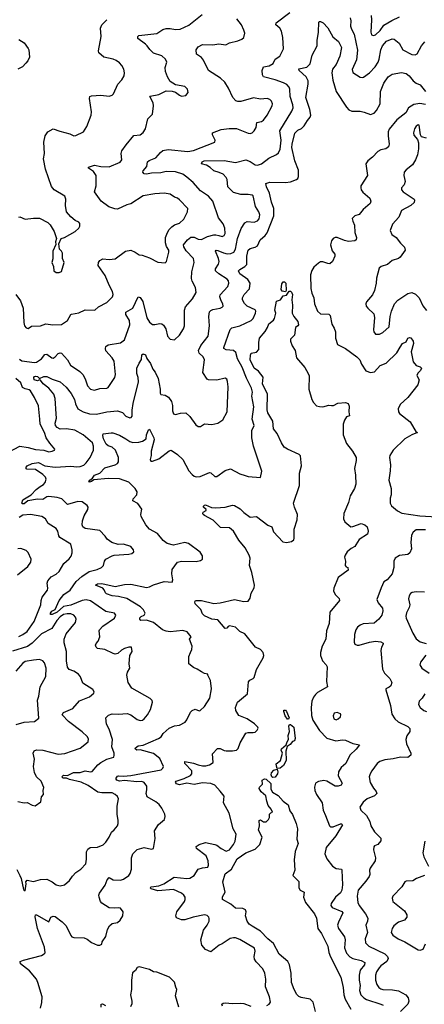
# Model space of a CAD drawing. Extents: x 2133461 to 2293071, y 753526 to 916327.
# Tile 284 of 459: x 2213443 to 2217344, y 866013 to 875506. Entities that reach past the tile are written whole.
import ezdxf

# ---------------------------------------------------------------- set-up
doc = ezdxf.new("R2010")
doc.units = 0

msp = doc.modelspace()

# ---------------------------------------------------------------- linework, layer by layer
at = {"layer": '0CON10XD'}
for points in [[(2213407.4, 872857.4), (2213452.2, 872795), (2213478.1, 872725), (2213482.5, 872585), (2213491.2, 872555), (2213506.4, 872536.4), (2213525, 872530), (2213557.7, 872552.3), (2213645, 872555.7), (2213695, 872573.1), (2213762.5, 872562.5), (2213845, 872568.1), (2213905, 872606.2), (2213935, 872663.3), (2213942.5, 872667.5), (2214015, 872680.8), (2214075, 872708.9), (2214167, 872707), (2214203, 872737), (2214285, 872778), (2214337.1, 872835), (2214344, 872855), (2214338.8, 872885), (2214305, 872946.7), (2214268.9, 873038.9), (2214200, 873135), (2214203.8, 873165), (2214215.8, 873184.2), (2214245, 873199.2), (2214305, 873194.2), (2214365, 873200), (2214464.3, 873275.7), (2214513.9, 873283.9), (2214555.7, 873265.7), (2214595, 873238.8), (2214625.7, 873235.7), (2214695, 873210), (2214775, 873168.8), (2214845, 873163.3), (2214860, 873175), (2214882.5, 873265), (2214880.8, 873285), (2214859.4, 873319.4), (2214848.9, 873355), (2214850.5, 873405), (2214870, 873455), (2214885, 873484), (2214910.6, 873509.4), (2214935, 873527.5), (2214985, 873544.3), (2215027.4, 873582.6), (2215062.5, 873655), (2215063.8, 873685), (2214985, 873768.8), (2214965, 873783.8), (2214935, 873794), (2214895, 873824.2), (2214835, 873832.5), (2214745, 873827.8), (2214635, 873809.2), (2214515, 873729.2), (2214475, 873721.4), (2214385, 873680.6), (2214361.4, 873681.4), (2214302, 873702), (2214228, 873755), (2214164.3, 873845), (2214181.5, 873905), (2214180.5, 874005), (2214155, 874042.5), (2214106.7, 874075), (2214107.5, 874085), (2214165, 874102.7), (2214225, 874090.7), (2214305, 874087.5), (2214413.6, 874133.6), (2214428.1, 874155), (2214420.4, 874215), (2214429.1, 874240.9), (2214469.9, 874300.1), (2214545, 874388.8), (2214604.1, 874395.9), (2214635, 874416.7), (2214657.1, 874455), (2214678.7, 874551.3), (2214723.3, 874595), (2214733.3, 874675), (2214728.8, 874705), (2214697.5, 874765), (2214700.7, 874769.3), (2214783.9, 874786.1), (2214855, 874820), (2214915, 874817.5), (2214946.1, 874806.1), (2214985, 874776.7), (2215005, 874770), (2215046.1, 874773.9), (2215066.7, 874805), (2215062.5, 874835), (2215035, 874863.3), (2214945, 874876.7), (2214895, 874910), (2214868, 874955), (2214849.4, 875005), (2214845.7, 875045), (2214861.1, 875095), (2214848.1, 875125), (2214815, 875158.5), (2214734.7, 875184.7), (2214697.1, 875217.1), (2214672.2, 875255), (2214655, 875270), (2214581.2, 875325), (2214582, 875345), (2214591.2, 875355), (2214765, 875372.9), (2214825, 875410.8), (2214855, 875420), (2214895, 875420), (2214945, 875410), (2214990, 875415), (2215075, 875454.3), (2215204, 875555)], [(2213414.4, 867314.4), (2213444.6, 867254.6), (2213458.1, 867225), (2213481.2, 867121.2), (2213495, 867107.5), (2213506.9, 867175), (2213503.8, 867195), (2213515, 867210), (2213575, 867198.6), (2213645, 867217.5), (2213705, 867218.6), (2213755, 867194), (2213795, 867164.3), (2213835, 867156.9), (2213875, 867164.4), (2213925, 867205.8), (2213952, 867248), (2213985, 867284), (2214032.7, 867317.3), (2214081.3, 867368.7), (2214088.8, 867411.2), (2214086.5, 867483.5), (2214099.7, 867510.3), (2214122.5, 867525), (2214195, 867529.4), (2214247.9, 867552.1), (2214272.5, 867575), (2214306.2, 867625), (2214328.1, 867671.9), (2214355.8, 867695), (2214387.1, 867735), (2214394.3, 867755), (2214394.2, 867784.2), (2214382.9, 867845), (2214383.1, 867925), (2214396.2, 867995), (2214386.8, 868016.8), (2214365, 868037.5), (2214335, 868052.9), (2214317, 868053), (2214235, 868051.8), (2214198.3, 868058.3), (2214102.4, 868122.4), (2214035, 868155.3), (2213925, 868179.1), (2213895, 868193.3), (2213862.4, 868192.4), (2213848.6, 868205), (2213865, 868221.8), (2213905, 868220.6), (2213962.9, 868247.1), (2214025, 868249.2), (2214075, 868262.6), (2214125, 868254.6), (2214142, 868258), (2214197.7, 868322.3), (2214225, 868344.5), (2214285, 868375.6), (2214350, 868395), (2214355.7, 868414.3), (2214352.9, 868435), (2214331.3, 868495), (2214337.3, 868565), (2214306.2, 868666.2), (2214281.5, 868715), (2214274.2, 868775), (2214298.9, 868801.1), (2214335, 868813.5), (2214395, 868809.5), (2214478.5, 868818.5), (2214513.8, 868805), (2214575, 868760.6), (2214605, 868749.4), (2214628.3, 868751.7), (2214645, 868764), (2214676.9, 868805), (2214703.8, 868855), (2214723.3, 868925), (2214720.7, 868940.7), (2214700.5, 868960.5), (2214525, 869062), (2214490, 869115), (2214476.5, 869185), (2214482.5, 869215), (2214504.4, 869255), (2214498.6, 869295), (2214503.8, 869375), (2214526.7, 869415), (2214520, 869455), (2214495, 869456.7), (2214455, 869443.3), (2214425, 869426.7), (2214391.2, 869395), (2214365, 869389.5), (2214343.8, 869393.8), (2214263.4, 869433.4), (2214195, 869442.5), (2214181.5, 869455), (2214174.5, 869475), (2214179.4, 869490.6), (2214200.8, 869515), (2214216.9, 869555), (2214209.4, 869615), (2214212.9, 869625), (2214245, 869659.4), (2214357.1, 869735), (2214370.8, 869765), (2214356.7, 869785), (2214275, 869800), (2214125, 869903.8), (2214085, 869914), (2214045, 869906.8), (2213935, 869862.9), (2213865, 869848.3), (2213805.3, 869795), (2213755, 869771.3), (2213741.1, 869771.1), (2213739.6, 869785), (2213751.9, 869805), (2213785, 869818.6), (2213823.3, 869905), (2213869.1, 869965), (2213930, 870005), (2213988.9, 870091.1), (2214041, 870139), (2214113.8, 870186.2), (2214191.2, 870205), (2214231.4, 870225), (2214251.1, 870245), (2214262.5, 870285), (2214275, 870303.8), (2214335, 870335.8), (2214355, 870342), (2214495, 870352), (2214525, 870360), (2214542.5, 870375), (2214540, 870395), (2214515, 870426.2), (2214445, 870448.8), (2214393.6, 870446.4), (2214332.5, 870465), (2214286.1, 870496.1), (2214268, 870525), (2214215, 870580), (2214075, 870600), (2214052, 870615), (2214044.2, 870635), (2214047.5, 870675), (2214065, 870723.3), (2214100, 870785), (2214102.5, 870805), (2214093, 870823), (2214045, 870858.8), (2214005, 870861.4), (2213905, 870831.1), (2213848.6, 870885), (2213805, 870899.7), (2213725, 870909.2), (2213705, 870904.7), (2213665, 870880), (2213615, 870883.1), (2213523, 870867), (2213485, 870839.2), (2213468.9, 870838.9), (2213463.3, 870845), (2213475, 870876.2), (2213555, 870924.6), (2213602.9, 870977.1), (2213640.8, 871005), (2213674, 871025), (2213690, 871045), (2213697.5, 871075), (2213692.9, 871095), (2213665, 871122.1), (2213595, 871168.1), (2213512.6, 871172.6), (2213503.5, 871185), (2213515, 871206.2), (2213565, 871228.7), (2213625, 871238.2), (2213685, 871204.7), (2213785, 871190.7), (2213935, 871201.8), (2213995, 871194.6), (2214025, 871197.9), (2214060.5, 871209.5), (2214085, 871232.9), (2214124.5, 871285), (2214156.5, 871355), (2214156.5, 871395), (2214144.5, 871425), (2214054.5, 871505), (2213975, 871547.3), (2213895, 871562.9), (2213835, 871557.3), (2213805, 871573.1), (2213789.5, 871595), (2213784.1, 871615), (2213798.8, 871665), (2213795.5, 871704.5), (2213786.4, 871853.6), (2213771.8, 871895), (2213723.6, 871955), (2213669.2, 871995), (2213645, 872030), (2213635, 872032.5), (2213615, 872023.6), (2213583.5, 872035), (2213578.9, 872055), (2213585, 872067.1), (2213595, 872070.6), (2213613.8, 872065), (2213635, 872047.5), (2213675, 872064.4), (2213705, 872064.6), (2213755, 872040), (2213835, 872015.5), (2213892.9, 871962.9), (2213940.5, 871900.5), (2213971.4, 871845), (2213982.1, 871802.1), (2214004.8, 871754.8), (2214055, 871723.8), (2214116.6, 871706.6), (2214185, 871702.5), (2214282.5, 871725), (2214385, 871734.4), (2214435, 871719.2), (2214466.2, 871685), (2214505, 871668), (2214519.2, 871670.8), (2214527.1, 871682.9), (2214529.1, 871740.9), (2214538.7, 871805), (2214587.8, 872015), (2214585.7, 872055), (2214572.2, 872095), (2214572.9, 872147.1), (2214594.2, 872195), (2214618.7, 872231.3), (2214622.2, 872275), (2214635, 872285.8), (2214655.4, 872275.4), (2214668.9, 872238.9), (2214705, 872192), (2214725.5, 872135.5), (2214748.3, 872108.3), (2214777.4, 872047.4), (2214797.1, 871945), (2214796.2, 871905), (2214805, 871893.8), (2214845, 871886), (2214877.3, 871867.3), (2214905.7, 871825.7), (2214915.7, 871785.7), (2214916.2, 871735), (2214926.7, 871706.7), (2214945, 871698.8), (2214995, 871711.1), (2215046.7, 871715), (2215085, 871678.8), (2215140.5, 871600.5), (2215163.9, 871583.9), (2215185.8, 871584.2), (2215225, 871608.8), (2215295, 871603.8), (2215355, 871616.7), (2215402.3, 871647.7), (2215444.3, 871725.7), (2215452.5, 871965), (2215447.9, 872017.9), (2215439.5, 872039.5), (2215425, 872050.8), (2215345, 872031.5), (2215265, 872033.3), (2215250, 872040), (2215209.2, 872105), (2215225.6, 872225.6), (2215212.5, 872255), (2215175, 872291.2), (2215168.6, 872315), (2215189.4, 872365), (2215260, 872455), (2215273.2, 872555), (2215267, 872643), (2215275, 872690), (2215286.7, 872703.3), (2215305, 872711.4), (2215375, 872724.2), (2215397, 872733), (2215406.7, 872745), (2215403.3, 872765), (2215384.4, 872794.4), (2215374.4, 872835), (2215375.7, 872854.3), (2215450, 872935), (2215460.6, 872965), (2215457.4, 872987.4), (2215444, 873005), (2215364.6, 873054.6), (2215332.5, 873085), (2215330.6, 873105), (2215360.8, 873149.2), (2215367.5, 873175), (2215360.8, 873205), (2215330, 873275), (2215337.5, 873282.5), (2215355, 873282.2), (2215406.8, 873256.8), (2215445, 873247.5), (2215478.6, 873251.4), (2215509.5, 873265), (2215525.2, 873294.8), (2215544.1, 873395.9), (2215577.3, 873492.7), (2215615, 873545.8), (2215635, 873560), (2215705, 873552.7), (2215735, 873565.5), (2215753.6, 873586.4), (2215759.3, 873625), (2215748.5, 873655), (2215717.1, 873705), (2215695, 873806.7), (2215684.2, 873814.2), (2215645, 873821.9), (2215575, 873821.8), (2215505, 873838.6), (2215450, 873895), (2215443.1, 873965), (2215432.9, 873985), (2215405.9, 874015.9), (2215367.1, 874032.9), (2215315, 874048.6), (2215280.6, 874080.6), (2215245, 874102.7), (2215197.5, 874115), (2215203.3, 874135), (2215221.2, 874145), (2215415, 874149.2), (2215525, 874127.5), (2215625, 874154.3), (2215665, 874137.8), (2215715, 874106.7), (2215735, 874102.2), (2215774, 874115), (2215845, 874170), (2215920, 874205), (2215939.3, 874220.7), (2215955, 874257.5), (2215964.5, 874345), (2215950, 874435), (2216066.7, 874625), (2216078.5, 874655), (2216078.2, 874685), (2216050.7, 874765), (2216049.2, 874835), (2216041.8, 874855), (2216019.5, 874879.5), (2215987.3, 874897.3), (2215905, 874926.7), (2215795.4, 874955.4), (2215783.1, 874973.1), (2215781, 875015), (2215795, 875050.5), (2215848.5, 875061.5), (2215888.1, 875085), (2215905.6, 875124.4), (2215950, 875155), (2215986, 875225), (2215979.2, 875335), (2215968, 875395), (2215950, 875425), (2215913.8, 875455), (2215915.8, 875474.2), (2216048.8, 875575)], [(2213435, 873601.2), (2213445, 873604), (2213495, 873584), (2213575, 873593.8), (2213635, 873593.3), (2213715, 873550), (2213738.3, 873528.3), (2213776.7, 873465), (2213797.5, 873395), (2213790, 873365), (2213791.7, 873338.3), (2213764.1, 873274.1), (2213761.7, 873201.7), (2213753.8, 873165), (2213770, 873125), (2213772.5, 873085), (2213795, 873067.5), (2213825, 873067.5), (2213845, 873077.5), (2213871.2, 873165), (2213856.7, 873205), (2213856.1, 873256.1), (2213847.5, 873275), (2213827.5, 873295), (2213820, 873345), (2213842.5, 873395), (2213875, 873406.7), (2213977.3, 873462.7), (2214012.5, 873495), (2214022.5, 873515), (2214021.7, 873541.7), (2214013, 873553), (2213979.5, 873569.5), (2213935, 873606.2), (2213896, 873655), (2213884.2, 873715), (2213887.1, 873777.1), (2213878.8, 873805), (2213777, 873867), (2213748.8, 873898.8), (2213693.1, 874065), (2213674.4, 874165), (2213683.1, 874215), (2213675.6, 874324.4), (2213688.6, 874385), (2213715, 874424.2), (2213765, 874454.2), (2213829.2, 874430.8), (2213925.5, 874405.5), (2213965, 874386), (2213985, 874388), (2214060, 874425), (2214090.8, 874475), (2214132.9, 874585), (2214136.8, 874616.8), (2214117.5, 874745), (2214120, 874765), (2214135, 874772), (2214225, 874778), (2214305, 874770), (2214335, 874778.8), (2214348.3, 874791.7), (2214390.6, 874885), (2214426.9, 874925), (2214449.2, 874965), (2214454, 874995), (2214447.3, 875027.3), (2214428.8, 875065), (2214405, 875091.2), (2214375, 875113.8), (2214345, 875126), (2214255, 875143.8), (2214206.1, 875186.1), (2214204, 875205), (2214228.9, 875345), (2214222, 875425), (2214236.2, 875455), (2214284.2, 875505.8)], [(2215065.4, 874234.6), (2215120, 874245), (2215323.3, 874325), (2215328, 874345), (2215302.5, 874395), (2215303.8, 874415), (2215385, 874445.6), (2215461.7, 874458.3), (2215535, 874456.5), (2215645, 874410.8), (2215665, 874408), (2215685, 874413.8), (2215705, 874433.3), (2215722.5, 874465), (2215730, 874515), (2215775, 874525.4), (2215792.5, 874537.5), (2215830.9, 874585), (2215876.2, 874673.8), (2215880, 874695), (2215870.9, 874720.9), (2215856.6, 874736.6), (2215830, 874745), (2215765, 874740.8), (2215698.3, 874751.7), (2215575, 874717.8), (2215547.5, 874717.5), (2215527.5, 874725), (2215498.8, 874755), (2215457.5, 874845), (2215421.2, 874905), (2215380.9, 874940.9), (2215264.2, 875015), (2215215.6, 875115), (2215195, 875140), (2215148.5, 875175), (2215143.3, 875215), (2215165, 875244.3), (2215205, 875267.1), (2215305, 875264.4), (2215365, 875271.8), (2215430, 875265), (2215466.1, 875283.9), (2215545, 875301.2), (2215585, 875318.8), (2215606, 875335), (2215612.5, 875375), (2215605.7, 875405), (2215583.1, 875455), (2215537.5, 875515)], [(2216630.6, 875525), (2216635.7, 875495), (2216633.5, 875445), (2216641.1, 875415), (2216668.8, 875365), (2216698.9, 875211.1), (2216690.2, 875119.8), (2216647.8, 875025), (2216655, 874996), (2216725, 874952.5), (2216745, 874947.5), (2216759.1, 874950.9), (2216817.4, 874992.6), (2216869.6, 875050.4), (2216898.2, 875095), (2216908.5, 875125)], [(2216830.6, 875545), (2216835.5, 875505.5), (2216829.1, 875385), (2216835, 875360), (2216855, 875352.2), (2216875, 875360.4), (2216917.8, 875402.2), (2216955, 875453.8), (2217030.8, 875499.2), (2217105, 875531.8)], [(2215090, 869405), (2215104.5, 869435), (2215107.4, 869467.4), (2215080, 869535), (2215097.5, 869555), (2215058, 869605), (2215015, 869618.2), (2214895, 869604.6), (2214855, 869611.2), (2214821.4, 869625), (2214735, 869695.7), (2214665, 869716.9), (2214611.2, 869715), (2214600.8, 869725), (2214601.7, 869738.3), (2214615, 869752.9), (2214643.3, 869765), (2214652, 869785), (2214638, 869815), (2214609.2, 869845), (2214475.8, 869925), (2214395, 869946.2), (2214335, 869952.3), (2214280.3, 869970.3), (2214269.7, 869979.7), (2214259.3, 870009.3), (2214245.7, 870025.7), (2214172.9, 870052.9), (2214195, 870068.5), (2214235, 870070), (2214365, 870040.6), (2214455, 870059.5), (2214515, 870064.4), (2214665, 870032), (2214695, 870036.7), (2214735, 870057.8), (2214835, 870090), (2214915, 870083.8), (2214921.2, 870105), (2214910, 870165), (2214913.8, 870205), (2214964.2, 870275.8), (2215005, 870286), (2215145, 870280.8), (2215187.7, 870292.3), (2215206.2, 870305), (2215205.7, 870335.7), (2215185, 870373.3), (2215072.5, 870455), (2215035, 870467.1), (2214925, 870440.8), (2214865.6, 870455.6), (2214828, 870485), (2214773, 870553), (2214693.6, 870593.6), (2214658, 870635), (2214615.8, 870715), (2214612.9, 870735), (2214622.5, 870787.5), (2214580.9, 870840.9), (2214535.8, 870865.8), (2214537.1, 870885), (2214572.5, 870925), (2214575.8, 870955), (2214557.5, 870985), (2214495, 871046.8), (2214405, 871078.7), (2214295, 871083.2), (2214158.8, 871071.2), (2214135, 871054.5), (2214115, 871047.5), (2214111.2, 871051.2), (2214118.8, 871065), (2214145.8, 871084.2), (2214164.4, 871115), (2214214.6, 871135.4), (2214265, 871185.8), (2214362.5, 871215), (2214385, 871226.2), (2214395, 871242.5), (2214396, 871285), (2214368.6, 871355), (2214335.3, 871385.3), (2214295, 871397.9), (2214276.2, 871415), (2214251.9, 871465), (2214243.6, 871496.4), (2214247, 871513), (2214325, 871524), (2214341.2, 871521.2), (2214405, 871499.2), (2214465.9, 871464.1), (2214505, 871438.6), (2214535, 871428.9), (2214592.1, 871432.1), (2214628.3, 871441.7), (2214661.4, 871465), (2214664.5, 871505), (2214685, 871553.3), (2214695, 871557.5), (2214736.2, 871476.2), (2214739.5, 871455), (2214711.9, 871345), (2214711.4, 871305), (2214700.8, 871265), (2214708.3, 871248.3), (2214725, 871248.8), (2214785, 871272), (2214885, 871350), (2214905, 871356), (2214966.2, 871315), (2215015, 871266.2), (2215075, 871156.7), (2215105, 871120), (2215126.1, 871106.1), (2215145, 871100), (2215185, 871103.3), (2215275, 871138.8), (2215285, 871136.7), (2215325, 871103.3), (2215345, 871101.2), (2215425, 871160.6), (2215475, 871177.1), (2215565, 871128.6), (2215617, 871113), (2215645, 871102.2), (2215765, 871092.5), (2215776.4, 871153.6), (2215699.2, 871395), (2215680.6, 871475), (2215683.1, 871545), (2215702.5, 871595), (2215686.2, 871655), (2215700.8, 871775), (2215680, 871875), (2215687.8, 871915), (2215679.5, 871955), (2215628.7, 872048.7), (2215588.2, 872155), (2215543.6, 872235), (2215528, 872298), (2215505, 872315.6), (2215435, 872322.5), (2215412.5, 872335), (2215410.8, 872345), (2215472.4, 872517.6), (2215490, 872535), (2215565, 872554.5), (2215676.7, 872605), (2215695.7, 872624.3), (2215716, 872675), (2215720, 872695), (2215715, 872710), (2215635, 872744), (2215610.2, 872770.2), (2215590.5, 872805), (2215590.9, 872825), (2215606.9, 872855), (2215659.6, 872910.4), (2215664.7, 872964.7), (2215642.4, 873002.4), (2215566.5, 873055), (2215554.4, 873085), (2215565, 873098.6), (2215615, 873125.5), (2215632.3, 873145), (2215632.4, 873225), (2215647.3, 873285), (2215665, 873299.2), (2215715, 873312.7), (2215735.3, 873324.7), (2215762.7, 873385), (2215809.4, 873425), (2215828.1, 873451.9), (2215893.1, 873615), (2215893.1, 873685), (2215871.9, 873748.1), (2215850.9, 873835), (2215821.7, 873895), (2215817.5, 873925), (2215855, 873939.6), (2216005, 873936), (2216055, 873942.8), (2216113.8, 873966.2), (2216124.5, 873975.5), (2216132.2, 873995), (2216132.5, 874055), (2216095.3, 874145), (2216068.5, 874275), (2216069.3, 874305), (2216095, 874411.9), (2216125, 874441.8), (2216161.8, 874458.2), (2216187.7, 874482.3), (2216216.7, 874535), (2216243.5, 874565), (2216249.6, 874585), (2216241.5, 874638.5), (2216202.5, 874755), (2216224.7, 874885.3), (2216224.7, 874915), (2216205, 874954.6), (2216137.8, 875015), (2216135, 875033.3), (2216211.3, 875048.7), (2216245, 875079.2), (2216262.5, 875165), (2216311.1, 875255), (2216310, 875305), (2216325.8, 875385), (2216328.3, 875481.7), (2216332.5, 875487.5), (2216343, 875487), (2216370, 875475), (2216415, 875428), (2216461.6, 875341.6), (2216517.8, 875295), (2216546.2, 875236.2), (2216529.3, 875155), (2216495.8, 875074.2), (2216460.5, 875029.5), (2216451.8, 874995), (2216463.4, 874923.4), (2216493.5, 874815), (2216592.8, 874662.8), (2216616.6, 874636.6), (2216645, 874624.4), (2216727.3, 874622.7), (2216764.5, 874614.5), (2216825, 874591.4), (2216860.8, 874605), (2216885, 874630.8), (2216920, 874695), (2216922.2, 874815), (2216953.2, 874895), (2216994.6, 874955.4), (2217035, 874981.5), (2217123.6, 874996.4), (2217168.4, 874988.4), (2217198.1, 874965), (2217235.5, 874915.5), (2217265, 874893.8), (2217305, 874876.7), (2217355, 874814.5)], [(2213435, 875314.2), (2213485, 875284.2), (2213525, 875228.8), (2213531.4, 875215), (2213537.5, 875145), (2213522.1, 875107.9), (2213503.2, 875086.8), (2213469.6, 875050.4), (2213425, 875028.6)], [(2216908.5, 875125), (2216924.1, 875215), (2216942.3, 875255), (2216980.2, 875299.8), (2217035, 875321.1), (2217055, 875316.9), (2217100.5, 875280.5), (2217136.2, 875215), (2217225, 875168.8), (2217255, 875166), (2217274.3, 875175.7), (2217318.6, 875255), (2217347.9, 875292.1)], [(2217355, 874689.3), (2217301.1, 874698.9), (2217242.4, 874687.6), (2217192, 874655), (2217165, 874608), (2217080.9, 874539.1), (2217005, 874449.2), (2216995.5, 874425), (2216996.2, 874386.2), (2217004.4, 874305), (2216999.5, 874280.5), (2216975, 874262.2), (2216925, 874250.4), (2216895, 874236.1), (2216845, 874180.9), (2216801.1, 874145), (2216782.2, 874115), (2216795.6, 874004.4), (2216733.3, 873905), (2216731.2, 873885), (2216736.2, 873865), (2216751.7, 873841.7), (2216820, 873785), (2216828.8, 873755), (2216821.2, 873735), (2216754.6, 873675.4), (2216715, 873627.5), (2216675, 873613.3), (2216650.5, 873589.5), (2216654, 873565), (2216672.5, 873525), (2216674.4, 873455), (2216690, 873405), (2216688, 873385), (2216675, 873374.2), (2216615, 873367.1), (2216575, 873375.5), (2216505, 873404.4), (2216485, 873404.4), (2216464.6, 873395.4), (2216450.6, 873375), (2216441.1, 873335), (2216455, 873277.5), (2216483.3, 873245), (2216483.3, 873225), (2216460, 873175), (2216435, 873153.3), (2216415, 873153.8), (2216365, 873171.2), (2216345, 873170), (2216325, 873160), (2216279.7, 873120.3), (2216260.9, 873089.1), (2216247.1, 873045), (2216250, 872915), (2216259.7, 872869.7), (2216280.8, 872825), (2216284.3, 872765), (2216314.6, 872694.6), (2216345, 872671.4), (2216425, 872665.8), (2216436.2, 872655), (2216451.7, 872571.7), (2216475, 872533.3), (2216487.1, 872495), (2216487, 872437), (2216508, 872375), (2216585.3, 872335.3), (2216692.5, 872255), (2216724.3, 872225), (2216739.2, 872185), (2216780.5, 872120.5), (2216825.9, 872105.9), (2216865, 872112.5), (2216917.9, 872172.1), (2216977.1, 872192.9), (2217079.4, 872295), (2217110.2, 872349.8), (2217135, 872382.5), (2217168.6, 872401.4), (2217185, 872436), (2217202.5, 872442.5), (2217215, 872440), (2217236.7, 872405), (2217238.8, 872385), (2217218.6, 872305), (2217237.7, 872207.7), (2217265, 872172.5), (2217305, 872158.8), (2217316, 872145), (2217308.8, 872125), (2217282.7, 872097.3), (2217273.9, 872076.1), (2217293.8, 872035), (2217280.8, 871985), (2217185, 871863.3), (2217110.8, 871795), (2217090.8, 871755), (2217094.2, 871725), (2217105, 871708.8), (2217207.6, 871627.6), (2217265, 871530), (2217277.5, 871525), (2217225, 871503.8), (2217155.9, 871464.1), (2217042.7, 871357.3), (2217012, 871305), (2217007.5, 871285), (2217018.9, 871215), (2217016.7, 871155), (2217002.9, 871065), (2217025.8, 870985), (2217025.8, 870924.2), (2217016.4, 870893.6), (2217013.8, 870845), (2217028.3, 870818.3), (2217085, 870771.2), (2217128.8, 870748.8), (2217302.3, 870722.3), (2217465, 870712)], [(2217365, 874364), (2217317, 874377), (2217307, 874397), (2217295, 874490), (2217285, 874492.5), (2217265, 874478.8), (2217249.2, 874455), (2217241.2, 874415), (2217245, 874392.5), (2217279.2, 874349.2), (2217287.7, 874317.7), (2217287.9, 874262.1), (2217277.9, 874202.1), (2217259.2, 874155), (2217229.2, 874105), (2217170.5, 874059.5), (2217151.2, 874035), (2217146, 874005), (2217160, 873945), (2217151.2, 873915), (2217124.1, 873884.1), (2217126, 873865), (2217141.2, 873845), (2217246, 873775), (2217250.8, 873765), (2217246.7, 873745), (2217215, 873715.5), (2217125.7, 873665), (2217098.1, 873601.9), (2217038.8, 873535), (2217016, 873475), (2217032, 873435), (2217073.8, 873405), (2217115, 873350), (2217154.3, 873314.3), (2217160, 873285), (2217112.8, 873217.2), (2217095, 873202.9), (2217035, 873185.8), (2216988.8, 873145), (2216930, 873125), (2216909.5, 873110.5), (2216882, 873015), (2216880.8, 872965), (2216865.8, 872895), (2216846.5, 872853.5), (2216786.2, 872785), (2216780, 872765), (2216784, 872745), (2216798.8, 872725), (2216858.8, 872668.8), (2216864, 872635), (2216853.8, 872515), (2216857.5, 872495), (2216873, 872473), (2216913.3, 872473.3), (2216945, 872488.8), (2217005, 872543.8), (2217015.5, 872645), (2217029.5, 872695), (2217056.5, 872765), (2217088.8, 872801.2), (2217184.7, 872865.3), (2217225, 872874.4), (2217258.3, 872858.3), (2217295.4, 872825.4), (2217328.7, 872748.7), (2217365, 872703.8)], [(2213442.1, 872232.1), (2213465, 872216.9), (2213585, 872199.6), (2213605, 872205.4), (2213652.9, 872235), (2213685, 872277.5), (2213705, 872280), (2213754.5, 872244.5), (2213765, 872244.2), (2213785, 872254.2), (2213815, 872288.8), (2213835, 872293.8), (2213845, 872290), (2213905.9, 872225.9), (2213934.4, 872175), (2214024, 872115), (2214050.8, 872085), (2214074.2, 872044.2), (2214095.8, 871975.8), (2214125, 871943.8), (2214165, 871933.8), (2214215, 871950), (2214285, 871953.8), (2214295, 871961.2), (2214360, 872055), (2214366, 872085), (2214354.5, 872214.5), (2214335.6, 872245), (2214273.9, 872313.9), (2214269.5, 872335), (2214274.5, 872355.5), (2214295, 872370), (2214415, 872390), (2214455, 872418), (2214506.9, 872565), (2214503.6, 872605), (2214468.1, 872665), (2214465.8, 872685), (2214535, 872725.7), (2214585, 872832.5), (2214605, 872827.1), (2214630, 872790), (2214669.9, 872629.9), (2214695, 872589.2), (2214725, 872568), (2214745, 872566), (2214795, 872578), (2214815, 872573.8), (2214831.2, 872561.2), (2214852, 872525), (2214868.8, 872455), (2214895, 872426.2), (2214935, 872418.8), (2214984.3, 872465.7), (2215022, 872525), (2215032, 872555), (2215033.5, 872705), (2215041.4, 872738.6), (2215110, 872815), (2215144.1, 872875.9), (2215137.5, 872925), (2215105.5, 872985.5), (2215098.3, 873011.7), (2215103.3, 873075), (2215125.7, 873165), (2215119.4, 873205), (2215047.8, 873277.8), (2215024.6, 873315), (2215023.8, 873336.2), (2215062.7, 873385), (2215095, 873409.5), (2215125, 873410), (2215165, 873390.8), (2215195, 873386.2), (2215255, 873415.3), (2215315, 873430.5), (2215335, 873432.2), (2215364.6, 873424.6), (2215395, 873416.9), (2215415.4, 873424.6), (2215423.1, 873445), (2215420.5, 873495), (2215405, 873538), (2215361.5, 873595), (2215306.4, 873755), (2215265.3, 873805.3), (2215187.3, 873857.3), (2215116, 873936), (2215056.3, 873986.3), (2215015.2, 874015.2), (2214945, 874040.4), (2214855, 874042.7), (2214805, 874029.5), (2214714.5, 874025.5), (2214665, 874016.9), (2214645, 874019.4), (2214631.9, 874035), (2214635, 874050), (2214669.6, 874090.4), (2214675, 874136.7), (2214690.9, 874149.1), (2214757.2, 874172.8), (2214800, 874225), (2214825, 874245.6), (2214875, 874253.5), (2215065.4, 874234.6)], [(2216005, 872882.5), (2215975, 872888.8), (2215963.8, 872905), (2215971.4, 872958.6), (2215985, 872977.5), (2215995, 872980), (2216010, 872965), (2216012.5, 872895), (2216005, 872882.5)], [(2215190.8, 869820.8), (2215136.7, 869875), (2215132.5, 869895), (2215140, 869905), (2215152.3, 869907.7), (2215195, 869907.8), (2215316.3, 869876.3), (2215375, 869882.3), (2215515, 869915.5), (2215605, 869897.8), (2215645, 869901.4), (2215665, 869930), (2215674.5, 869975.5), (2215705, 870030), (2215708.2, 870055), (2215682.9, 870175), (2215658.1, 870245), (2215665.4, 870315), (2215656.8, 870345), (2215617.1, 870415), (2215556.7, 870486.7), (2215503.8, 870573.8), (2215465, 870608.1), (2215378.8, 870608.8), (2215310.3, 870680.3), (2215226.1, 870726.1), (2215212.5, 870735), (2215210, 870745), (2215213.6, 870756.4), (2215240, 870775), (2215240, 870785), (2215216, 870805), (2215215.8, 870815), (2215225, 870826.5), (2215235, 870827.5), (2215292.4, 870802.4), (2215335, 870800.8), (2215424.2, 870805.8), (2215495, 870826.7), (2215515, 870823.3), (2215570.3, 870790.3), (2215605, 870754.4), (2215665, 870710.8), (2215727.5, 870715), (2215835, 870633.3), (2215875, 870616.2), (2215889.2, 870569.2), (2215981.7, 870471.7), (2216015, 870464), (2216063.9, 870476.1), (2216085, 870492.5), (2216091.2, 870508.8), (2216090.6, 870595), (2216118.9, 870685), (2216120.8, 870735), (2216092, 870805), (2216084, 870845), (2216140.6, 871015), (2216141.9, 871135), (2216159.5, 871205), (2216151.2, 871301.2), (2216137.5, 871315), (2216025, 871364.1), (2215994.5, 871385), (2215968.5, 871425), (2215926.9, 871516.9), (2215891.7, 871561.7), (2215883.3, 871635), (2215837.3, 871715), (2215828.5, 871745), (2215831.8, 871895), (2215783, 871995), (2215789.3, 872059.3), (2215745.8, 872115.8), (2215703.6, 872145), (2215665.4, 872225), (2215667.9, 872272.1), (2215675, 872290), (2215725, 872301.2), (2215747.5, 872325), (2215748, 872395), (2215754.6, 872435.4), (2215811.1, 872498.9), (2215831.7, 872538.3), (2215845, 872574), (2215889.5, 872610.5), (2215898.8, 872625), (2215912.5, 872675), (2215902.2, 872705), (2215919.3, 872790.7), (2215957.5, 872805), (2215985, 872843.3), (2216015, 872850), (2216043, 872887), (2216055, 872887.5), (2216065, 872877.5), (2216073.3, 872855), (2216066.7, 872805), (2216072.7, 872752.7), (2216071.5, 872675), (2216085, 872644), (2216123.8, 872595), (2216131.2, 872565), (2216125, 872553.3), (2216102.7, 872537.3), (2216092, 872465), (2216053.3, 872425), (2216053.8, 872405), (2216070, 872360), (2216098.8, 872315), (2216110.8, 872245), (2216192.7, 872152.7), (2216226.1, 872096.1), (2216233.5, 872073.5), (2216230, 871945), (2216260, 871845), (2216275, 871816.7), (2216305, 871783.8), (2216333.6, 871776.4), (2216365, 871774), (2216425, 871788.8), (2216450, 871785), (2216467.5, 871785), (2216511.2, 871808.8), (2216585, 871813.8), (2216610, 871805), (2216619.3, 871779.3), (2216616.7, 871725), (2216621.7, 871688.3), (2216593.6, 871676.4), (2216573.6, 871646.4), (2216563.3, 871605), (2216561.2, 871505), (2216595, 871418.8), (2216650.8, 871345), (2216686, 871285), (2216688, 871255), (2216671.1, 871178.9), (2216680.2, 871115), (2216682.9, 871027.1), (2216673, 870987), (2216629.5, 870915), (2216615, 870852.5), (2216567.5, 870745), (2216564.4, 870695), (2216577.5, 870665), (2216635, 870616.7), (2216655, 870618.2), (2216735, 870647.1), (2216770, 870635), (2216793.3, 870615), (2216802.5, 870575), (2216797.5, 870545), (2216716.4, 870493.6), (2216685, 870444), (2216675, 870427.1), (2216640.8, 870409.2), (2216602, 870375), (2216581.2, 870345), (2216576.2, 870325), (2216584.3, 870285), (2216581.2, 870245), (2216591.7, 870231.7), (2216607.5, 870225), (2216611.7, 870198.3), (2216515, 870126.7), (2216471.2, 870025), (2216468.8, 869995), (2216489.5, 869959.5), (2216523.8, 869925), (2216526, 869905), (2216435, 869792.5), (2216427.5, 869685), (2216401.4, 869615), (2216394.4, 869535), (2216358.9, 869465), (2216343.4, 869406.6), (2216344.3, 869375), (2216361.4, 869325), (2216399.2, 869285), (2216407.4, 869267.4), (2216402.7, 869125), (2216410.8, 869075), (2216315, 869020), (2216295, 869001.4), (2216276.5, 868975), (2216260, 868935), (2216254.5, 868875.5), (2216257, 868797), (2216271.2, 868751.2), (2216332.7, 868652.7), (2216405, 868578), (2216492.9, 868552.9), (2216555, 868562.5), (2216585, 868558.6), (2216655, 868527.5), (2216720, 868515), (2216688, 868472), (2216625.9, 868414.1), (2216588, 868335), (2216544.2, 868295), (2216516.9, 868255), (2216514.4, 868215), (2216552.5, 868145), (2216544.3, 868125.7), (2216515, 868115.8), (2216485, 868115.7), (2216405, 868163.5), (2216375, 868170), (2216325, 868162.9), (2216295.7, 868144.3), (2216284.3, 868105.7), (2216289.5, 868075), (2216306.4, 868035), (2216358.1, 867955), (2216370.6, 867885), (2216392.9, 867835), (2216430.6, 867735), (2216441.2, 867725), (2216465, 867723.3), (2216535, 867754.4), (2216545, 867754.3), (2216554.3, 867745), (2216491.4, 867638.6), (2216399.4, 867525), (2216386.9, 867465), (2216404.6, 867414.6), (2216458.6, 867345), (2216493.7, 867323.7), (2216545, 867315.7), (2216549.4, 867305), (2216556.8, 867165), (2216550, 867115), (2216535, 867088.1), (2216487.1, 867045), (2216448, 866985), (2216444, 866965), (2216457.3, 866947.3), (2216548.3, 866908.3), (2216560, 866895), (2216515.6, 866805), (2216508.6, 866775), (2216518.1, 866745), (2216576.5, 866665), (2216581.8, 866635), (2216576.2, 866556.2), (2216592.7, 866505), (2216625, 866470.9), (2216656, 866455), (2216735.6, 866434.4), (2216770.6, 866415), (2216766.5, 866395), (2216727.2, 866342.8), (2216716.6, 866295), (2216716.7, 866246.7), (2216726.2, 866195), (2216718.5, 866145), (2216732.2, 866105), (2216761.9, 866075), (2216788.5, 866058.5), (2216924.7, 866014.7), (2216947.5, 866005)], [(2213328.3, 871331.7), (2213445, 871392.7), (2213525, 871382.7), (2213595, 871363.1), (2213675, 871355.5), (2213725, 871340), (2213757.5, 871345), (2213777.5, 871355), (2213782.5, 871365), (2213733.1, 871423.1), (2213700, 871475), (2213682.7, 871525), (2213641.2, 871605), (2213637, 871653), (2213623.7, 871783.7), (2213586.7, 871865), (2213548.9, 871928.9), (2213535, 871938.9), (2213497, 871947), (2213470, 871960), (2213454.3, 872005), (2213406.9, 872046.9)], [(2213435, 869560.5), (2213475, 869577.5), (2213515, 869606.4), (2213584.1, 869705), (2213647.5, 869865), (2213649.4, 869905), (2213660.2, 869939.8), (2213710, 870005), (2213713.6, 870025), (2213708.2, 870075), (2213715, 870095.8), (2213745.4, 870134.6), (2213795, 870161.4), (2213822.5, 870185), (2213868.5, 870261.5), (2213920.5, 870309.5), (2213938.9, 870335), (2213948.9, 870365), (2213950, 870395), (2213935, 870449.2), (2213831.4, 870515), (2213820.8, 870530.8), (2213811.1, 870575), (2213795, 870599.2), (2213719.1, 870649.1), (2213690.8, 870695), (2213656.7, 870716.7), (2213546.1, 870736.1), (2213475, 870728.8), (2213439.5, 870705)], [(2217355, 870586.1), (2217265, 870589.2), (2217235.5, 870565), (2217220, 870535), (2217215.4, 870465), (2217220, 870405), (2217204.2, 870365.8), (2217185, 870348.8), (2217105, 870338.6), (2217063.8, 870315), (2217050, 870285), (2217050, 870225), (2217035.4, 870164.6), (2216986.7, 870105), (2216953.8, 870085), (2216928, 870028), (2216887.5, 869915), (2216900.5, 869885), (2216941.1, 869831.1), (2216943.4, 869806.6), (2216936.5, 869763.5), (2216904.7, 869725.3), (2216861.7, 869688.3), (2216755, 869680), (2216725, 869668.6), (2216700.9, 869649.1), (2216685.4, 869624.6), (2216672.7, 869577.3), (2216669.2, 869505), (2216676.2, 869485), (2216695.8, 869475.8), (2216715, 869475.8), (2216815, 869505.7), (2216875, 869515.7), (2216925, 869507.5), (2216946.2, 869495), (2216948.8, 869485), (2216933.3, 869455), (2216926.1, 869423.9), (2216941.9, 869245), (2216960.8, 869205), (2217011.2, 869155), (2217031.2, 869115), (2217021.4, 869085), (2217005, 869069.4), (2216975, 869056.2), (2216974, 869045), (2217019.4, 868895), (2217031.2, 868811.2), (2217060, 868765), (2217094, 868735), (2217185, 868691.9), (2217205, 868673.3), (2217203.3, 868645), (2217175, 868601.2), (2217167.3, 868565), (2217173.8, 868525), (2217213.8, 868435), (2217213.3, 868415), (2217184.2, 868394.2), (2217115, 868397.5), (2217045, 868380), (2216965, 868371.8), (2216915, 868355.5), (2216888.9, 868335), (2216837.5, 868265), (2216821.5, 868235), (2216814.4, 868205), (2216823.1, 868153.1), (2216855, 868096), (2216880, 868065), (2216885.5, 868044.5), (2216865, 868024.3), (2216795, 867995.7), (2216755, 867961.2), (2216724, 867915), (2216731.2, 867885), (2216787.1, 867835), (2216818.2, 867775), (2216828.9, 867735), (2216864, 867675), (2216926.7, 867615), (2216925, 867590)], [(2213422, 870155), (2213521.2, 870235), (2213550, 870275), (2213553.8, 870305), (2213525, 870370), (2213505, 870387.5), (2213455, 870407.1), (2213425, 870405.7)], [(2217345, 869985.5), (2217265, 869989.5), (2217227.5, 869985), (2217212, 869975), (2217197.9, 869952.1), (2217191.7, 869921.7), (2217206.2, 869865), (2217199.8, 869840.2), (2217171.4, 869788.6), (2217165.5, 869755), (2217168.5, 869735), (2217235, 869590), (2217266.1, 869536.1), (2217305, 869506.7), (2217362.6, 869492.6)], [(2215825, 866002.2), (2215848, 866015), (2215862, 866035), (2215852.2, 866085), (2215812.1, 866182.1), (2215815.5, 866255), (2215806.9, 866315), (2215787.1, 866355), (2215722.6, 866422.6), (2215708.5, 866448.5), (2215703.1, 866475), (2215712.9, 866525), (2215706.2, 866555), (2215567.4, 866637.4), (2215525, 866654.3), (2215504.4, 866655.6), (2215472.7, 866647.3), (2215395, 866595.6), (2215366.5, 866583.5), (2215285, 866520), (2215235, 866542), (2215198.6, 866585), (2215189.5, 866635), (2215215, 866726.7), (2215250, 866775), (2215268.8, 866815), (2215271.7, 866841.7), (2215266.7, 866855), (2215249.4, 866869.4), (2215225, 866875.6), (2215115, 866852.5), (2215035, 866826.7), (2215005, 866826.7), (2214955.9, 866845.9), (2214949.2, 866865), (2214957.1, 866905), (2215031.9, 867005), (2215040, 867025), (2215038.1, 867045), (2215027.1, 867065), (2215002.5, 867085), (2214925, 867118.6), (2214775, 867108), (2214711.2, 867125), (2214701.2, 867135), (2214711.2, 867145), (2214785, 867154), (2214834.5, 867174.5), (2214932.4, 867237.6), (2215055, 867225.5), (2215085, 867228.9), (2215124.6, 867255.4), (2215165, 867315.7), (2215205, 867328.1), (2215258.8, 867335), (2215264.1, 867355.9), (2215261.9, 867395), (2215240, 867445), (2215146.7, 867515), (2215146.4, 867533.6), (2215172.5, 867555), (2215235, 867574), (2215325, 867555.5), (2215345, 867548.5), (2215385, 867516.5), (2215435, 867489.2), (2215465, 867501.4), (2215505, 867554.3), (2215519.5, 867585), (2215530, 867655), (2215500, 867705), (2215463.1, 867855), (2215410, 867955), (2215415, 868020), (2215377.7, 868067.7), (2215324.6, 868124.6), (2215285, 868140.9), (2215205, 868149.4), (2215125, 868133.7), (2215055, 868143.9), (2214985, 868129.7), (2214955, 868140), (2214945.6, 868155), (2214952.5, 868165), (2215029.4, 868190.6), (2215090.7, 868219.3), (2215104.4, 868235), (2215102.9, 868265), (2215035.6, 868335), (2215035, 868353.3), (2215118.7, 868338.7), (2215165, 868321.1), (2215205, 868313.6), (2215237, 868313), (2215275, 868323.1), (2215309.2, 868345), (2215303, 868427), (2215351.7, 868478.3), (2215375, 868480), (2215415, 868459.2), (2215435, 868455.6), (2215495, 868455.6), (2215533.3, 868465), (2215550.5, 868479.5), (2215568.5, 868535), (2215622.8, 868627.2), (2215645, 868634.5), (2215695, 868632.2), (2215715, 868637.1), (2215734.2, 868655), (2215744, 868675), (2215738.8, 868685), (2215706.4, 868716.4), (2215638, 868765), (2215555, 868799.2), (2215528.6, 868845), (2215524.5, 868875), (2215544.6, 868925.4), (2215639.2, 869005), (2215648.9, 869121.1), (2215661.4, 869138.6), (2215695, 869153.3), (2215704.4, 869165), (2215728, 869242), (2215792.2, 869355), (2215796.7, 869375), (2215790, 869405), (2215765, 869432.9), (2215717.5, 869455), (2215614, 869584), (2215565, 869607.5), (2215525, 869650), (2215465, 869660.8), (2215452.7, 869657.3), (2215441.2, 869638.8), (2215425, 869636.7), (2215355, 869720), (2215295, 869726.2), (2215225, 869758), (2215205, 869776.7), (2215190.8, 869820.8)], [(2213425, 867968.1), (2213485, 867956.7), (2213515, 867958.1), (2213565, 867931.9), (2213594, 867926), (2213646.7, 867965), (2213653.3, 868015), (2213673, 868037), (2213670, 868075), (2213677.1, 868105), (2213652, 868165), (2213604.2, 868205), (2213587.1, 868247.1), (2213577.8, 868305), (2213586.8, 868376.8), (2213574.3, 868435), (2213582.7, 868457.3), (2213604.2, 868465.8), (2213665, 868464.4), (2213815, 868423.8), (2213877.4, 868432.6), (2214026.6, 868483.4), (2214105, 868543.3), (2214106, 868574), (2214092.5, 868595), (2214045, 868640), (2213915, 868741.1), (2213852, 868805), (2213865, 868825.8), (2213954.3, 868865.7), (2214020.2, 868939.8), (2214115, 868978.6), (2214157, 869013), (2214161.2, 869025), (2214148.8, 869048.8), (2214050.9, 869110.9), (2214028.9, 869168.9), (2214011.4, 869195), (2213966.5, 869226.5), (2213921.9, 869241.9), (2213905.5, 869265), (2213893.3, 869325), (2213894.3, 869414.3), (2213873.1, 869496.9), (2213871.4, 869535), (2213892.5, 869585), (2213980.9, 869695), (2213989.2, 869725), (2213983.1, 869745), (2213965, 869765.3), (2213935, 869777.4), (2213901.2, 869778.8), (2213865, 869770), (2213835, 869750), (2213801.4, 869715), (2213752.2, 869637.8), (2213655, 869585.3), (2213563.1, 869495), (2213518, 869462), (2213375, 869416.7)], [(2213409.1, 868710.9), (2213485, 868732.5), (2213585, 868740), (2213626.8, 868773.2), (2213615.8, 868945), (2213628, 868985), (2213641.1, 869075), (2213695.7, 869174.3), (2213700, 869255), (2213684.2, 869304.2), (2213665, 869323.8), (2213635, 869336.7), (2213575, 869332), (2213495, 869318.1), (2213475, 869303.3), (2213405, 869223.6)], [(2213643.8, 865975), (2213657.7, 866032.3), (2213659.2, 866085), (2213618, 866225), (2213604.1, 866254.1), (2213536.7, 866335), (2213451.2, 866405), (2213448.8, 866425), (2213480.2, 866439.8), (2213653.3, 866485), (2213680.7, 866499.3), (2213689.3, 866510.7), (2213683.8, 866565), (2213616.2, 866745), (2213593.1, 866856.9), (2213594.3, 866875.7), (2213605, 866875.7), (2213725, 866810), (2213742.5, 866855), (2213766.4, 866863.6), (2213785, 866861.2), (2213851.7, 866808.3), (2213890.5, 866770.5), (2213935, 866676.7), (2213947.5, 866665), (2213965, 866658.8), (2214065, 866653.8), (2214095, 866641.2), (2214135, 866610), (2214195, 866583.8), (2214215, 866583.3), (2214235, 866592.5), (2214240, 866615), (2214273.6, 866666.4), (2214290, 866735), (2214309.5, 866770.5), (2214335, 866793.8), (2214385, 866803.3), (2214412.5, 866825), (2214436.7, 866865), (2214442.5, 866905), (2214415, 866938.8), (2214395, 866943.8), (2214355, 866938.8), (2214305, 866943.3), (2214235, 866988.8), (2214222, 867005), (2214208.9, 867045), (2214205.7, 867065), (2214211.4, 867085), (2214267.5, 867162.5), (2214287.8, 867212.2), (2214305, 867236.7), (2214345, 867214.4), (2214415, 867211.1), (2214445, 867218.6), (2214495.4, 867254.6), (2214508.1, 867275), (2214520, 867315), (2214521.4, 867425), (2214534.2, 867465), (2214576.7, 867505), (2214644.2, 867524.2), (2214715, 867508.8), (2214733.6, 867516.4), (2214749.1, 867610.9), (2214744.4, 867685), (2214783, 867747), (2214838.8, 867795), (2214846, 867825), (2214842.5, 867845), (2214813.1, 867905), (2214788.3, 867938.3), (2214755, 867965.8), (2214674, 868015), (2214662, 868045), (2214669.7, 868080.3), (2214668.5, 868115), (2214645, 868152.7), (2214621.6, 868161.6), (2214573.2, 868156.8), (2214455, 868172.3), (2214405, 868165.2), (2214380, 868175), (2214372.2, 868185), (2214373.5, 868195), (2214385, 868212.9), (2214395, 868217.5), (2214445, 868213.1), (2214515, 868220.4), (2214808.8, 868275), (2214825, 868288.8), (2214830.8, 868305), (2214793.3, 868383.3), (2214735, 868432.8), (2214605, 868466.2), (2214572.5, 868465), (2214557.5, 868475), (2214559.2, 868485), (2214585, 868504.4), (2214635, 868512.5), (2214780.8, 868575), (2214807.6, 868592.4), (2214826.2, 868625), (2214883.3, 868675), (2214935, 868697.1), (2214985, 868705.8), (2215038, 868732), (2215055.7, 868755), (2215090.3, 868829.7), (2215105, 868846.2), (2215135, 868857.5), (2215174.1, 868844.1), (2215185, 868846.7), (2215225.6, 868884.4), (2215277.1, 868965), (2215294.3, 869055), (2215282, 869135), (2215257.5, 869185), (2215257, 869197), (2215225, 869203.3), (2215195, 869218), (2215155.5, 869245.5), (2215118.9, 869258.9), (2215073.3, 869295), (2215074.3, 869365), (2215090, 869405)], [(2217360.7, 869379.3), (2217306.8, 869313.2), (2217300.8, 869285), (2217320, 869255), (2217390, 869205)], [(2217348, 869005), (2217325, 868963.3), (2217293.3, 868935), (2217288.8, 868905), (2217304, 868875), (2217341.2, 868845), (2217365, 868836.7)], [(2216035, 868761.2), (2216025, 868763.3), (2216001.4, 868795), (2215988.8, 868835), (2215991.2, 868848.8), (2216005, 868848), (2216016.1, 868836.1), (2216040.8, 868775), (2216035, 868761.2)], [(2216495, 868757.1), (2216515, 868764.3), (2216536, 868785), (2216541.2, 868805), (2216536.7, 868815), (2216505, 868827.5), (2216475, 868820), (2216464.2, 868795), (2216472.5, 868765), (2216495, 868757.1)], [(2215927, 868287), (2215918.3, 868308.3), (2215917.7, 868332.3), (2215956.7, 868363.3), (2215978.8, 868435), (2215963.8, 868465), (2215966.2, 868475), (2216013.3, 868515), (2216021.4, 868545), (2216034.2, 868565), (2216030.6, 868605), (2216044.5, 868645), (2216037.8, 868695), (2216045, 868710), (2216055, 868710), (2216085.8, 868685), (2216100.8, 868575), (2216093.3, 868555), (2216074.4, 868545.6), (2216052.1, 868517.9), (2216021.7, 868498.3), (2216008.8, 868455), (2216014, 868365), (2215985.7, 868315), (2215955, 868290.6), (2215927, 868287)], [(2215685.9, 866765.9), (2215657.4, 866787.4), (2215635.7, 866815), (2215621.4, 866865), (2215627.8, 866905), (2215620, 866925), (2215595, 866935.4), (2215525, 866940), (2215477.5, 866977.5), (2215398.1, 867025), (2215399.1, 867050.9), (2215425.7, 867095), (2215402.5, 867195), (2215425, 867270), (2215486.4, 867315), (2215538.8, 867415), (2215625, 867472.1), (2215715, 867508.9), (2215757.5, 867555), (2215781.9, 867625), (2215745, 867692.5), (2215756.7, 867733.3), (2215752, 867785), (2215765, 867791.2), (2215795, 867771.2), (2215818.8, 867771.2), (2215842.5, 867795), (2215852.5, 867815), (2215853, 867847), (2215865, 867860), (2215880, 867865), (2215867.5, 867895), (2215838.7, 867928.7), (2215827, 867973), (2215815, 868022.5), (2215770.9, 868060.9), (2215752.5, 868095), (2215755, 868107.5), (2215783.3, 868135), (2215782.5, 868175), (2215803, 868187), (2215820, 868185), (2215865, 868142.5), (2215863.3, 868086.7), (2215879.3, 868059.3), (2215935, 868025.8), (2215982.9, 867972.9), (2216032.5, 867935), (2216048.3, 867878.3), (2216072.6, 867842.6), (2216108.1, 867755), (2216121.4, 867705), (2216116.9, 867605), (2216128, 867565), (2216100.8, 867485), (2216090, 867405), (2216095.4, 867305), (2216077.5, 867255), (2216135.9, 867195.9), (2216134, 867135), (2216146.7, 867115), (2216186.2, 867095), (2216179.4, 867045), (2216198.2, 866995), (2216285.6, 866885.6), (2216305.2, 866845), (2216317.5, 866745), (2216354.5, 866694.5), (2216414.3, 866575), (2216424, 866514), (2216439.5, 866469.5), (2216539.4, 866275), (2216562.3, 866175), (2216568.9, 866105), (2216582.3, 866062.3), (2216635, 865965.6)], [(2215885, 868200), (2215875.7, 868205.7), (2215868.1, 868225), (2215870, 868245), (2215895, 868271.4), (2215925, 868280), (2215931.1, 868255), (2215927.9, 868235), (2215905, 868204.4), (2215885, 868200)], [(2216925, 867590), (2216897, 867553), (2216865, 867540), (2216858.3, 867531.7), (2216856.1, 867503.9), (2216874.3, 867425), (2216872, 867395), (2216823.2, 867326.8), (2216817.3, 867305), (2216818.8, 867265), (2216811.5, 867245), (2216780.3, 867199.7), (2216705.7, 867115), (2216698.2, 867055), (2216703.8, 866995), (2216715.5, 866965), (2216776.5, 866886.5), (2216800, 866845), (2216797.3, 866815), (2216779.4, 866775), (2216795.6, 866705), (2216775.6, 866645), (2216778, 866605), (2216808, 866575), (2216965, 866499.5), (2216988.1, 866475), (2216995.7, 866455), (2216982.9, 866425), (2216926.5, 866385), (2216908.5, 866365), (2216883.6, 866325), (2216874.5, 866295), (2216874.5, 866245), (2216887.5, 866205), (2216905, 866175.8), (2216923.9, 866163.9), (2216945.5, 866155.5), (2217036.6, 866153.4), (2217094.6, 866144.6), (2217165.4, 866105.4), (2217189.4, 866075), (2217195.6, 866045), (2217187.1, 866015), (2217115.6, 865945)], [(2217349.5, 867585), (2217329.2, 867475), (2217339.2, 867435), (2217385.6, 867345.6)], [(2217345, 867254.4), (2217270, 867225), (2217235, 867204), (2217169.3, 867200.7), (2217157.5, 867195), (2217126.2, 867145), (2217040, 867055), (2217033.3, 867035), (2217040, 867005), (2217153.8, 866915), (2217176, 866875), (2217176.2, 866855), (2217154.2, 866825.8), (2217095.5, 866804.5), (2217049.1, 866770.9), (2217034.4, 866745), (2217025.7, 866705), (2217039.5, 866679.5), (2217094, 866644), (2217155.5, 866615.5), (2217285, 866538), (2217305.8, 866534.2), (2217333.3, 866545), (2217354.4, 866595)], [(2216295.8, 865945), (2216273.3, 866035), (2216245, 866061.5), (2216158, 866078), (2216135, 866088.8), (2216116.5, 866106.5), (2216089, 866155), (2216062.6, 866222.6), (2216060.8, 866315), (2216043.6, 866395), (2216030, 866425), (2215945.3, 866495.3), (2215889, 866599), (2215835, 866644.2), (2215765, 866717.5), (2215685.9, 866765.9)], [(2214977.8, 865985), (2214946.2, 866095), (2214960, 866155), (2214947.7, 866177.7), (2214935.7, 866225.7), (2214886.7, 866275), (2214765, 866322.9), (2214735, 866326), (2214695, 866349.2), (2214595, 866373.8), (2214575, 866367.5), (2214559.3, 866340.7), (2214531.7, 866318.3), (2214520, 866245), (2214520.8, 866155), (2214512.2, 866105), (2214525.6, 866045), (2214523.2, 866016.8), (2214511.1, 865988.9)], [(2214229.2, 865985), (2214230, 866015), (2214243, 866017), (2214271.7, 866001.7)], [(2215398.8, 865995), (2215393.9, 866016.1), (2215404.3, 866025.7), (2215423.1, 866026.9), (2215495, 866020.6), (2215575, 866024.4), (2215605, 866020), (2215672.5, 865995)]]:
    msp.add_lwpolyline(points, dxfattribs=at)

doc.saveas('drawing.dxf')
